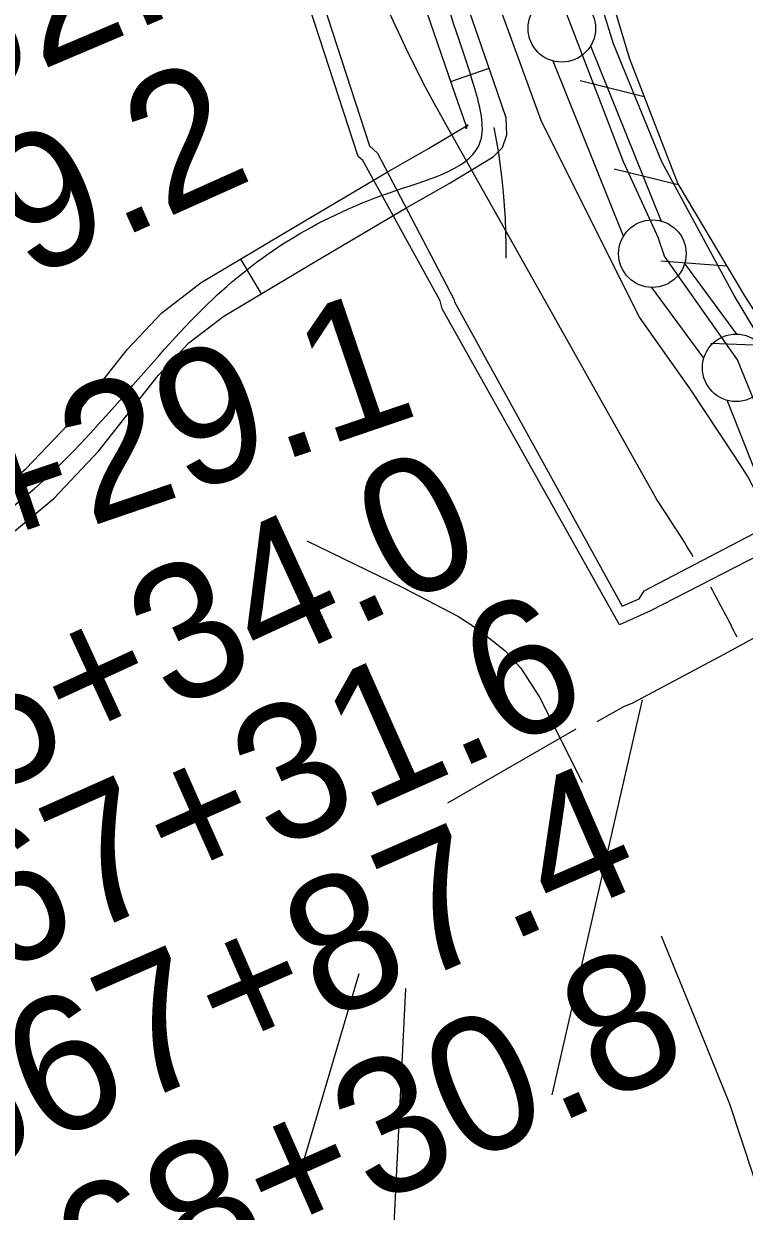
# Model space of a CAD drawing. Extents: x 3625074 to 3663148, y 511451 to 537151.
# Drawn here: x 3657328 to 3657861, y 518213 to 519093 of the extents above; entities that cross this region are included whole.
import ezdxf

# ---------------------------------------------------------------- set-up
doc = ezdxf.new("R2010")
doc.units = 0
for name, color, linetype in [('V-FLOD-BASE', 7, 'Continuous'), ('V-LEVE-TOET', 7, 'Continuous'), ('V-ROAD-CNTR', 7, 'Continuous'), ('V-RRAP-FSHR', 7, 'Continuous'), ('V-SURV-IDEN', 7, 'Continuous'), ('V-SURV-LINE', 7, 'Continuous'), ('V-TOPO-SHOR', 7, 'Continuous'), ('V-UTIL-LINE', 7, 'Continuous')]:
    doc.layers.add(name, color=color, linetype=linetype)

msp = doc.modelspace()

# ---------------------------------------------------------------- linework, layer by layer
at = {"layer": 'V-FLOD-BASE'}
for points in [[(3657650.23, 519397.18), (3657656.27, 519371.68), (3657672.46, 519318.84), (3657689.52, 519248.28), (3657702.23, 519199.05), (3657714.98, 519152.18), (3657729.43, 519101.14), (3657771.77, 518991.16), (3657797.92, 518934.02)], [(3658100.8, 518097.31), (3658086.12, 518139.06), (3658019.35, 518363.1), (3657959.51, 518554.22), (3657939.03, 518602.79), (3657930.11, 518657.08), (3657877.57, 518791.96), (3657856.36, 518844.1), (3657802.4, 518920.92), (3657797.92, 518934.02)]]:
    msp.add_lwpolyline(points, dxfattribs=at)
at = {"layer": 'V-LEVE-TOET'}
for points in [[(3657943.07, 518620.49), (3657950.58, 518644.56), (3657952.01, 518658.71), (3657949.8, 518667.01), (3657941.55, 518701.41), (3657931.03, 518741.15), (3657918.97, 518760.26), (3657888.97, 518833.41), (3657853.99, 518891.9), (3657800.23, 518990.86), (3657764.58, 519078.29), (3657751.18, 519121.63), (3657723.55, 519228.99), (3657706.88, 519288.33), (3657687.06, 519369.57), (3657682.1, 519389.14), (3657681.09, 519399.2), (3657680.03, 519405.71), (3657677.75, 519410.47), (3657674.29, 519415.26), (3657667.83, 519417.14), (3657657.82, 519418.5), (3657650.72, 519418.04)], [(3657622.93, 519369.97), (3657634.69, 519267.02), (3657659.98, 519160.88), (3657710.66, 519021.83), (3657783.66, 518875.87), (3657821.1, 518822.66), (3657853.88, 518773.08)], [(3657853.88, 518773.08), (3657864.26, 518756.89), (3657870, 518746.11), (3657876.21, 518728.81), (3657881.89, 518714.49), (3657883.52, 518706.16), (3657883.33, 518695.49), (3657879.55, 518683.11), (3657876.43, 518674.27), (3657873.23, 518660.7), (3657874.3, 518654.16), (3657879.94, 518638.05), (3657886.57, 518618.39)]]:
    msp.add_lwpolyline(points, dxfattribs=at)
at = {"layer": 'V-ROAD-CNTR'}
for p, q in [((3657644.08, 519050.27), (3657672.4, 519060.16)), ((3657488.18, 518918.76), (3657503.54, 518893))]:
    msp.add_line(p, q, dxfattribs=at)
for points in [[(3657294.43, 518734.3), (3657329.24, 518763.33), (3657360.39, 518796.31), (3657404.5, 518852.17), (3657429.78, 518879.05), (3657459.07, 518901.41), (3657527.98, 518942.5), (3657596.38, 518982.84), (3657627.49, 519000.76), (3657656.74, 519018.3), (3657656.21, 519017.76), (3657655.37, 519015.41), (3657655.26, 519017.77), (3657647.58, 519040.23), (3657631.57, 519086.08), (3657623.56, 519109.93), (3657617.95, 519135.01), (3657608.17, 519213.95), (3657602.33, 519292.7), (3657599.21, 519364.34), (3657597.84, 519396.25)], [(3657313.63, 518711.24), (3657349.82, 518741.44), (3657383.11, 518776.68), (3657427.24, 518832.57), (3657449.94, 518856.7), (3657475.91, 518876.52), (3657543.28, 518916.7), (3657611.49, 518956.92), (3657642.69, 518974.9), (3657675.45, 518994.54), (3657682.24, 519001.45), (3657685.61, 519010.89), (3657685.04, 519023.42), (3657675.94, 519050.03), (3657659.95, 519095.8), (3657652.5, 519118), (3657647.55, 519140.14), (3657638.03, 519216.91), (3657632.29, 519294.47), (3657628.56, 519380.04)], [(3657640.04, 519019.05), (3657796.27, 518741)], [(3657675.79, 519016.41), (3657677.6, 519006.85), (3657679.21, 518997.24), (3657680.62, 518987.6), (3657681.81, 518977.93), (3657682.81, 518968.23), (3657683.6, 518958.52), (3657684.18, 518948.78), (3657684.56, 518939.04), (3657684.73, 518929.28), (3657684.69, 518919.53)]]:
    msp.add_lwpolyline(points, dxfattribs=at)
for centre, radius, start, end in [((3658406.36, 519456.94), 882.61, 188.54686, 209.74463), ((3657085, 518256.9), 860.39, 30.85259, 34.24017), ((3657085, 518256.9), 860.39, 26.34043, 29.12586)]:
    msp.add_arc(centre, radius, start, end, dxfattribs=at)
msp.add_spline([(3657083.7, 518550.05), (3657162.53, 518590.73), (3657268.49, 518693.23), (3657339.53, 518752.38), (3657467.49, 518888.96), (3657603.94, 518969.88), (3657666.09, 519006.42), (3657661.76, 519045.13), (3657632.75, 519137.58), (3657617.31, 519293.58), (3657611.13, 519436.4), (3657605.71, 519540.39), (3657573.92, 519600.77), (3657531.03, 519687.79)], degree=3, dxfattribs=at)
at = {"layer": 'V-RRAP-FSHR'}
for p, q in [((3657787.31, 519039.08), (3657739.92, 519050.85)), ((3657812.47, 518973.76), (3657765.08, 518985.52)), ((3657848.33, 518913.63), (3657799.64, 518917.3)), ((3657885.36, 518854.24), (3657836.57, 518856.21))]:
    msp.add_line(p, q, dxfattribs=at)
msp.add_lwpolyline([(3657663.19, 519429.06), (3657688.65, 519417.51), (3657697.31, 519364.89), (3657728.56, 519263.15), (3657741.43, 519183.67), (3657776.18, 519067.99), (3657812.11, 518974.67), (3657861.48, 518891.46), (3657904.23, 518824.83), (3657917.88, 518771.27)], dxfattribs=at)
at = {"layer": 'V-SURV-LINE'}
for points in [[(3657747.57, 519076.77), (3657799.76, 518946.97)], [(3657771.93, 518935.76), (3657719.74, 519065.56)], [(3657817.22, 518915.6), (3657855.64, 518863.26)], [(3657831.46, 518845.49), (3657793.04, 518897.83)], [(3657906.84, 518667.58), (3657848.79, 518814.15)]]:
    msp.add_lwpolyline(points, dxfattribs=at)
for centre in [(3657726.2, 519089.71), (3657793.31, 518922.82), (3657855.37, 518838.27)]:
    msp.add_circle(centre, 25, dxfattribs=at)
at = {"layer": 'V-TOPO-SHOR'}
for points in [[(3657537.21, 518710.04), (3657608.45, 518675.53), (3657649.64, 518654.02), (3657662.55, 518645.47), (3657675.44, 518635.74), (3657684.22, 518628.46), (3657695.87, 518615.79), (3657709.74, 518594.17), (3657741.29, 518531.26)], [(3657799.85, 518417.39), (3657824.9, 518356.38), (3657850.5, 518292.98), (3657867.97, 518239.82), (3657889.82, 518165.8), (3657912.01, 518076.93), (3657928.43, 517998.25), (3657934.77, 517920.35), (3657935.66, 517903.11), (3657933.09, 517858.62), (3657926.1, 517799.36), (3657917.41, 517744.29), (3657907.73, 517666.67), (3657898.11, 517593.2), (3657889.38, 517535.76), (3657885.58, 517522.17), (3657870.7, 517486.8), (3657843.05, 517434.43)]]:
    msp.add_lwpolyline(points, dxfattribs=at)
at = {"layer": 'V-UTIL-LINE'}
for p, q in [((3657719.1, 518299.46), (3657785.93, 518592.31)), ((3657641.71, 518516.01), (3657736.93, 518570.65)), ((3657530.77, 518236.51), (3657576.07, 518389.44)), ((3657610.45, 518378.34), (3657599.85, 518163.06))]:
    msp.add_line(p, q, dxfattribs=at)
for points in [[(3657501.55, 519255.71), (3657583.82, 519002.67), (3657589.59, 518997.33), (3657646.33, 518889.21), (3657646.6, 518887.04), (3657771.03, 518661.66), (3657783.48, 518666.99), (3657787.29, 518673.1), (3657917.21, 518740.88)], [(3657926.54, 518727.44), (3657791.96, 518658.2), (3657768.94, 518647.8), (3657637.56, 518881.95), (3657636.12, 518887.84), (3657578.69, 518991.96), (3657575.35, 518994.8), (3657492.77, 519248.15)], [(3657752.44, 518576.3), (3657772.2, 518587.22), (3657778.77, 518590.06), (3657846.99, 518626.21), (3657944.56, 518679.61)]]:
    msp.add_lwpolyline(points, dxfattribs=at)

# ---------------------------------------------------------------- texts
at = {"layer": 'V-SURV-IDEN'}
for s, rotation, p in [('661+62.6', 22.99008, (3656993.73, 518911.54)), ('662+49.2', 24.17324, (3656987.94, 518749.26)), ('664+29.1', 18.83311, (3657091.04, 518623.02)), ('665+34.0', 24.71995, (3657162.88, 518457.18)), ('667+31.6', 23.9653, (3657236.96, 518357.03)), ('667+87.4', 23.56556, (3657274.12, 518232.12)), ('668+30.8', 23.94757, (3657310.98, 518094.75))]:
    msp.add_text(s, height=100, rotation=rotation, dxfattribs=at).set_placement(p)

doc.saveas('drawing.dxf')
